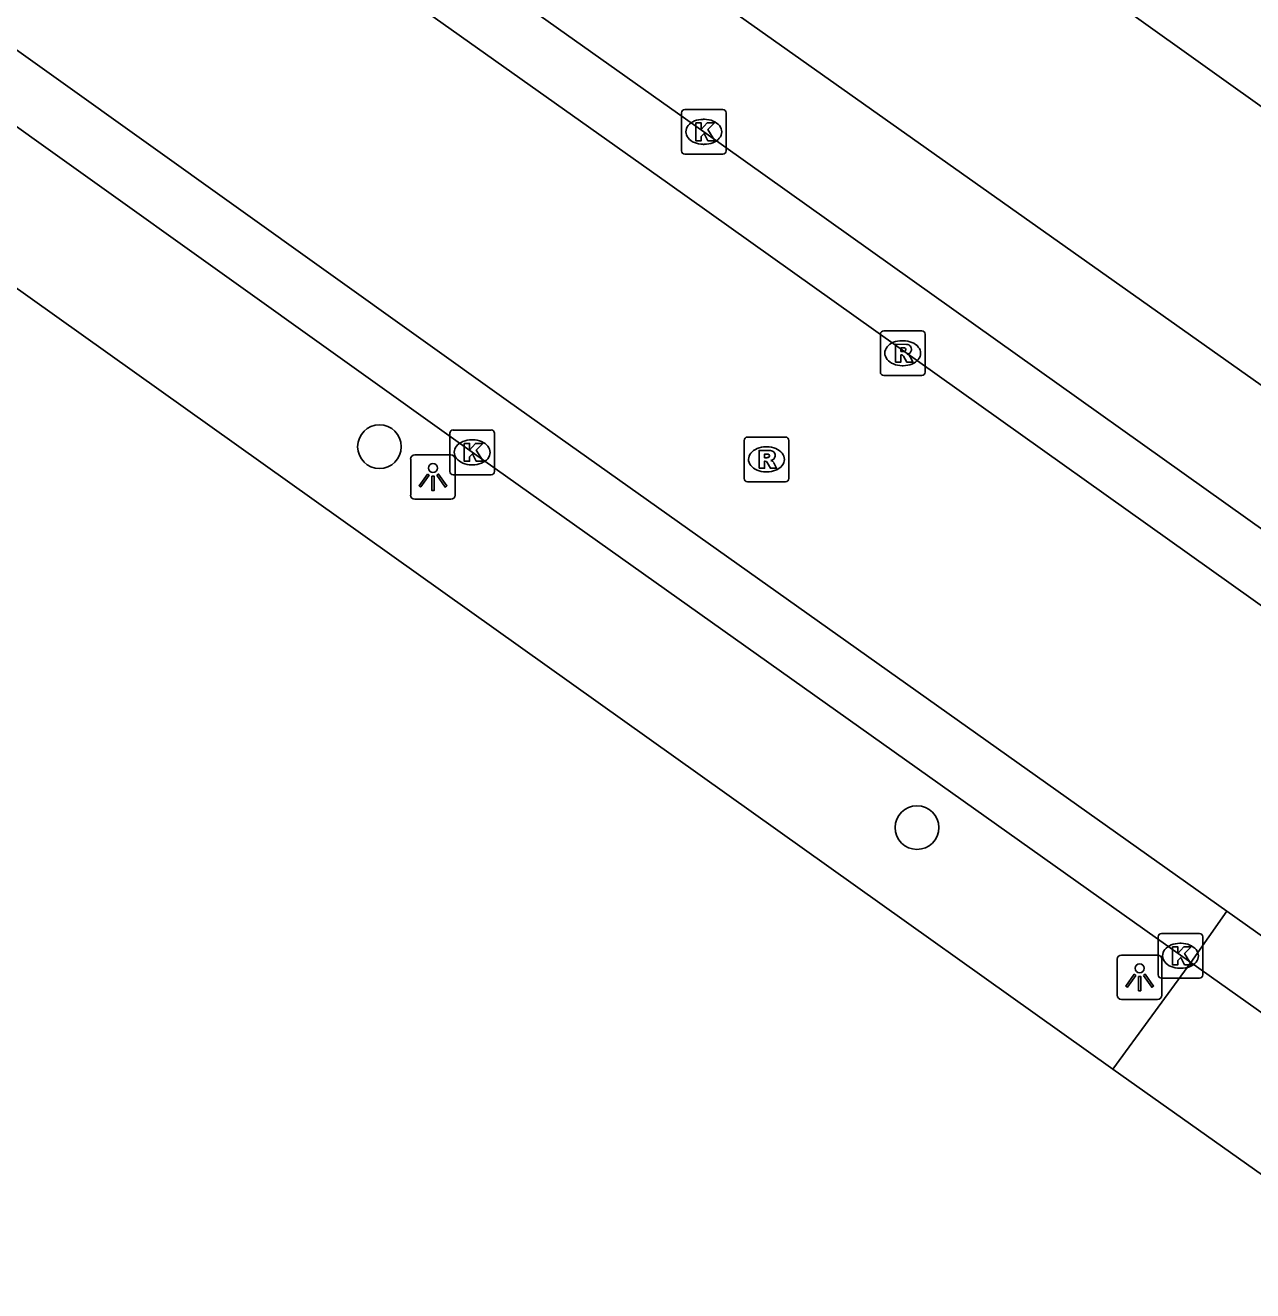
# Model space of a CAD drawing. Extents: x 157692 to 159670, y 381454 to 383289.
# Drawn here: x 158958.95 to 158986.44, y 382508.69 to 382537.01 of the extents above; entities that cross this region are included whole.
import ezdxf

# ---------------------------------------------------------------- set-up
doc = ezdxf.new("R2010")
doc.units = 0
for name, color, linetype in [('IMGEO_Boom', 7, 'Continuous'), ('IMGEO_Kolk', 7, 'Continuous'), ('IMGEO_Lichtpunt', 7, 'Continuous'), ('IMGEO_Pand', 7, 'Continuous'), ('IMGEO_Parkeervlak_gesloten', 7, 'Continuous'), ('IMGEO_Rijbaan_lokaal_gesloten', 7, 'Continuous'), ('IMGEO_Rioolput', 7, 'Continuous'), ('IMGEO_Voetpad_open', 7, 'Continuous')]:
    doc.layers.add(name, color=color, linetype=linetype)

msp = doc.modelspace()

# ---------------------------------------------------------------- linework, layer by layer
at = {"layer": 'IMGEO_Boom'}
for centre in [(158966.885, 382527.579), (158978.922, 382519.054)]:
    msp.add_circle(centre, 0.489, dxfattribs=at)
at = {"layer": 'IMGEO_Kolk'}
for p, q in [((158973.722, 382535.128), (158974.574, 382535.128)), ((158973.647, 382534.202), (158973.647, 382535.054)), ((158974.135, 382534.908), (158974.16, 382534.908)), ((158974.648, 382535.054), (158974.648, 382534.202)), ((158974.158, 382534.348), (158974.133, 382534.348)), ((158974.574, 382534.128), (158973.722, 382534.128)), ((158968.461, 382527.027), (158968.461, 382527.879)), ((158968.536, 382527.953), (158969.388, 382527.953)), ((158968.949, 382527.733), (158968.974, 382527.733)), ((158969.462, 382527.879), (158969.462, 382527.027)), ((158968.972, 382527.173), (158968.947, 382527.173)), ((158969.388, 382526.953), (158968.536, 382526.953)), ((158984.397, 382516.683), (158985.249, 382516.683)), ((158984.322, 382515.757), (158984.322, 382516.609)), ((158984.81, 382516.463), (158984.835, 382516.463)), ((158985.323, 382516.609), (158985.323, 382515.757)), ((158984.833, 382515.903), (158984.808, 382515.903)), ((158985.249, 382515.683), (158984.397, 382515.683))]:
    msp.add_line(p, q, dxfattribs=at)
for points in [[(158973.722, 382535.128), (158974.574, 382535.128)], [(158973.647, 382534.202), (158973.647, 382535.054)], [(158973.968, 382534.828), (158974.091, 382534.828), (158974.091, 382534.677), (158974.221, 382534.828), (158974.385, 382534.828), (158974.239, 382534.677), (158974.392, 382534.428), (158974.24, 382534.428), (158974.155, 382534.592), (158974.091, 382534.525), (158974.091, 382534.428), (158973.968, 382534.428), (158973.968, 382534.828)], [(158974.648, 382535.054), (158974.648, 382534.202)], [(158974.574, 382534.128), (158973.722, 382534.128)], [(158968.461, 382527.027), (158968.461, 382527.879)], [(158968.536, 382527.953), (158969.388, 382527.953)], [(158969.462, 382527.879), (158969.462, 382527.027)], [(158968.782, 382527.653), (158968.905, 382527.653), (158968.905, 382527.502), (158969.035, 382527.653), (158969.199, 382527.653), (158969.053, 382527.502), (158969.206, 382527.253), (158969.054, 382527.253), (158968.969, 382527.417), (158968.905, 382527.35), (158968.905, 382527.253), (158968.782, 382527.253), (158968.782, 382527.653)], [(158969.388, 382526.953), (158968.536, 382526.953)], [(158984.397, 382516.683), (158985.249, 382516.683)], [(158984.322, 382515.757), (158984.322, 382516.609)], [(158984.643, 382516.383), (158984.766, 382516.383), (158984.766, 382516.232), (158984.896, 382516.383), (158985.06, 382516.383), (158984.914, 382516.232), (158985.067, 382515.983), (158984.915, 382515.983), (158984.83, 382516.147), (158984.766, 382516.08), (158984.766, 382515.983), (158984.643, 382515.983), (158984.643, 382516.383)], [(158985.323, 382516.609), (158985.323, 382515.757)], [(158985.249, 382515.683), (158984.397, 382515.683)]]:
    msp.add_lwpolyline(points, dxfattribs=at)
for centre, start, end in [((158973.724, 382535.052), 91.552, 178.448), ((158973.724, 382535.052), 91.552, 178.448), ((158974.572, 382535.052), 1.552, 88.448), ((158974.572, 382535.052), 1.552, 88.448), ((158973.724, 382534.204), 181.552, 268.448), ((158973.724, 382534.204), 181.552, 268.448), ((158974.572, 382534.204), 271.552, 358.448), ((158974.572, 382534.204), 271.552, 358.448), ((158968.538, 382527.877), 91.552, 178.448), ((158968.538, 382527.877), 91.552, 178.448), ((158969.386, 382527.877), 1.552, 88.448), ((158969.386, 382527.877), 1.552, 88.448), ((158968.538, 382527.029), 181.552, 268.448), ((158968.538, 382527.029), 181.552, 268.448), ((158969.386, 382527.029), 271.552, 358.448), ((158969.386, 382527.029), 271.552, 358.448), ((158984.399, 382516.607), 91.552, 178.448), ((158984.399, 382516.607), 91.552, 178.448), ((158985.247, 382516.607), 1.552, 88.448), ((158985.247, 382516.607), 1.552, 88.448), ((158984.399, 382515.759), 181.552, 268.448), ((158984.399, 382515.759), 181.552, 268.448), ((158985.247, 382515.759), 271.552, 358.448), ((158985.247, 382515.759), 271.552, 358.448)]:
    msp.add_arc(centre, 0.0765, start, end, dxfattribs=at)
for centre, major_axis, ratio, start_param, end_param in [((158974.134, 382534.628), (-0.387, 0.002), 0.722429, 4.712389, 7.853982), ((158974.159, 382534.628), (-0.39, 0.002), 0.717154, 1.570796, 4.712389), ((158968.948, 382527.453), (-0.387, 0.002), 0.722429, 4.712389, 7.853982), ((158968.973, 382527.453), (-0.39, 0.002), 0.717154, 1.570796, 4.712389), ((158984.809, 382516.183), (-0.387, 0.002), 0.722429, 4.712389, 7.853982), ((158984.834, 382516.183), (-0.39, 0.002), 0.717154, 1.570796, 4.712389)]:
    msp.add_ellipse(centre, major_axis=major_axis, ratio=ratio, start_param=start_param, end_param=end_param, dxfattribs=at)
at = {"layer": 'IMGEO_Lichtpunt'}
for p, q in [((158967.584, 382527.304), (158967.584, 382526.497)), ((158967.584, 382527.304), (158967.584, 382526.497)), ((158968.486, 382527.399), (158967.678, 382527.399)), ((158968.486, 382527.399), (158967.678, 382527.399)), ((158968.58, 382526.497), (158968.58, 382527.304)), ((158968.58, 382526.497), (158968.58, 382527.304)), ((158967.678, 382526.403), (158968.486, 382526.403)), ((158967.678, 382526.403), (158968.486, 382526.403)), ((158983.409, 382516.106), (158983.409, 382515.299)), ((158983.409, 382516.106), (158983.409, 382515.299)), ((158984.311, 382516.201), (158983.503, 382516.201)), ((158984.311, 382516.201), (158983.503, 382516.201)), ((158984.405, 382515.299), (158984.405, 382516.106)), ((158984.405, 382515.299), (158984.405, 382516.106)), ((158983.503, 382515.205), (158984.311, 382515.205)), ((158983.503, 382515.205), (158984.311, 382515.205))]:
    msp.add_line(p, q, dxfattribs=at)
for points in [[(158967.958, 382526.968), (158967.997, 382526.94), (158967.809, 382526.678), (158967.771, 382526.705), (158967.958, 382526.968)], [(158968.06, 382526.92), (158968.107, 382526.92), (158968.107, 382526.598), (158968.06, 382526.598), (158968.06, 382526.92)], [(158968.17, 382526.94), (158968.208, 382526.967), (158968.395, 382526.705), (158968.356, 382526.677), (158968.17, 382526.94)], [(158983.783, 382515.77), (158983.822, 382515.742), (158983.634, 382515.48), (158983.596, 382515.507), (158983.783, 382515.77)], [(158983.885, 382515.722), (158983.932, 382515.722), (158983.932, 382515.4), (158983.885, 382515.4), (158983.885, 382515.722)], [(158983.995, 382515.742), (158984.033, 382515.769), (158984.22, 382515.507), (158984.181, 382515.479), (158983.995, 382515.742)]]:
    msp.add_lwpolyline(points, dxfattribs=at)
for centre in [(158968.083, 382527.102), (158983.908, 382515.904)]:
    msp.add_circle(centre, 0.0994, dxfattribs=at)
for centre, start, end in [((158967.678, 382527.304), 90, 180), ((158967.678, 382527.304), 90, 180), ((158968.486, 382527.304), 0, 90), ((158968.486, 382527.304), 0, 90), ((158967.678, 382526.497), 180, 270), ((158967.678, 382526.497), 180, 270), ((158968.486, 382526.497), 270, 0), ((158968.486, 382526.497), 270, 360), ((158983.503, 382516.106), 90, 180), ((158983.503, 382516.106), 90, 180), ((158984.311, 382516.106), 0, 90), ((158984.311, 382516.106), 0, 90), ((158983.503, 382515.299), 180, 270), ((158983.503, 382515.299), 180, 270), ((158984.311, 382515.299), 270, 0), ((158984.311, 382515.299), 270, 360)]:
    msp.add_arc(centre, 0.0946, start, end, dxfattribs=at)
at = {"layer": 'IMGEO_Pand'}
msp.add_lwpolyline([(158987.018, 382534.917), (158980.451, 382539.614)], dxfattribs=at)
at = {"layer": 'IMGEO_Parkeervlak_gesloten'}
msp.add_lwpolyline([(159013.248, 382510.083), (159007.095, 382514.485), (159006.934, 382514.6), (159000, 382519.504), (158955.619, 382550.889)], dxfattribs=at)
at = {"layer": 'IMGEO_Rijbaan_lokaal_gesloten'}
for points in [[(158859.78, 382615.893), (158874.33, 382605.57), (158875.774, 382604.548), (158883.958, 382598.757), (158891.071, 382593.723), (158901.219, 382586.503), (158906.81, 382582.525), (158915.236, 382576.539), (158924.73, 382569.794), (158941.367, 382557.941), (158948.158, 382553.099), (158954.148, 382548.827), (158959.843, 382544.766), (158974.147, 382534.627), (158992.367, 382521.662), (159000, 382516.238), (159005.544, 382512.298), (159007.749, 382510.731)], [(159006.936, 382509.591), (159004.733, 382511.157), (158999.189, 382515.097), (158991.556, 382520.521), (158973.336, 382533.486), (158959.032, 382543.625), (158953.336, 382547.687), (158947.181, 382552.076), (158940.554, 382556.801), (158923.918, 382568.653), (158914.659, 382575.232), (158905.999, 382581.384), (158858.97, 382614.751)], [(158893.884, 382582.599), (158920.512, 382563.634), (158938.029, 382551.171), (158955.558, 382538.753), (158969.774, 382528.594), (158985.863, 382517.179)], [(158893.071, 382581.459), (158919.7, 382562.493), (158937.219, 382550.029), (158954.746, 382537.612), (158968.962, 382527.454), (158985.053, 382516.037)], [(158985.053, 382516.037), (158985.863, 382517.179)], [(158985.863, 382517.179), (158992.825, 382512.245)], [(158985.053, 382516.037), (158992.014, 382511.104)]]:
    msp.add_lwpolyline(points, dxfattribs=at)
at = {"layer": 'IMGEO_Rioolput'}
for p, q in [((158978.102, 382529.247), (158978.102, 382530.099)), ((158978.177, 382530.173), (158979.029, 382530.173)), ((158979.103, 382530.099), (158979.103, 382529.247)), ((158978.59, 382529.953), (158978.615, 382529.953)), ((158979.029, 382529.173), (158978.177, 382529.173)), ((158978.613, 382529.393), (158978.588, 382529.393)), ((158975.05, 382526.87), (158975.05, 382527.722)), ((158975.125, 382527.796), (158975.977, 382527.796)), ((158976.051, 382527.722), (158976.051, 382526.87)), ((158975.538, 382527.576), (158975.563, 382527.576)), ((158975.561, 382527.016), (158975.536, 382527.016)), ((158975.977, 382526.796), (158975.125, 382526.796))]:
    msp.add_line(p, q, dxfattribs=at)
for points in [[(158978.102, 382529.247), (158978.102, 382530.099)], [(158978.177, 382530.173), (158979.029, 382530.173)], [(158979.103, 382530.099), (158979.103, 382529.247)], [(158978.691, 382529.871), (158978.439, 382529.873), (158978.439, 382529.473)], [(158978.617, 382529.792), (158978.563, 382529.792), (158978.563, 382529.711)], [(158978.563, 382529.711), (158978.615, 382529.711)], [(158978.439, 382529.473), (158978.563, 382529.473), (158978.563, 382529.635), (158978.574, 382529.635)], [(158978.621, 382529.606), (158978.692, 382529.473), (158978.832, 382529.473), (158978.767, 382529.599)], [(158979.029, 382529.173), (158978.177, 382529.173)], [(158975.05, 382526.87), (158975.05, 382527.722)], [(158975.125, 382527.796), (158975.977, 382527.796)], [(158976.051, 382527.722), (158976.051, 382526.87)], [(158975.639, 382527.494), (158975.387, 382527.496), (158975.387, 382527.096)], [(158975.387, 382527.096), (158975.511, 382527.096), (158975.511, 382527.258), (158975.522, 382527.258)], [(158975.565, 382527.415), (158975.511, 382527.415), (158975.511, 382527.334)], [(158975.511, 382527.334), (158975.563, 382527.334)], [(158975.569, 382527.229), (158975.64, 382527.096), (158975.78, 382527.096), (158975.715, 382527.222)], [(158975.977, 382526.796), (158975.125, 382526.796)]]:
    msp.add_lwpolyline(points, dxfattribs=at)
for centre, radius, start, end in [((158978.179, 382530.097), 0.0765, 91.552, 178.448), ((158978.179, 382530.097), 0.0765, 91.552, 178.448), ((158979.027, 382530.097), 0.0765, 1.552, 88.448), ((158979.027, 382530.097), 0.0765, 1.552, 88.448), ((158978.599, 382529.9), 0.19, 274.7715, 282.9687), ((158978.623, 382529.696), 0.0964, 77.0061, 93.1865), ((158978.637, 382529.753), 0.0378, 276.6634, 79.6772), ((158978.69, 382529.761), 0.109, 350.3612, 89.416), ((158978.688, 382529.761), 0.112, 277.5842, 350.9817), ((158978.573, 382529.582), 0.0533, 26.0293, 88.6989), ((158978.672, 382529.546), 0.108, 29.5134, 73.7905), ((158978.179, 382529.249), 0.0765, 181.552, 268.448), ((158978.179, 382529.249), 0.0765, 181.552, 268.448), ((158979.027, 382529.249), 0.0765, 271.552, 358.448), ((158979.027, 382529.249), 0.0765, 271.552, 358.448), ((158975.127, 382527.72), 0.0765, 91.552, 178.448), ((158975.127, 382527.72), 0.0765, 91.552, 178.448), ((158975.975, 382527.72), 0.0765, 1.552, 88.448), ((158975.975, 382527.72), 0.0765, 1.552, 88.448), ((158975.638, 382527.384), 0.109, 350.3612, 89.416), ((158975.521, 382527.205), 0.0533, 26.0293, 88.6989), ((158975.547, 382527.523), 0.19, 274.7715, 282.9687), ((158975.571, 382527.319), 0.0964, 77.0061, 93.1865), ((158975.585, 382527.376), 0.0378, 276.6634, 79.6772), ((158975.636, 382527.384), 0.112, 277.5842, 350.9817), ((158975.62, 382527.169), 0.108, 29.5134, 73.7905), ((158975.127, 382526.872), 0.0765, 181.552, 268.448), ((158975.127, 382526.872), 0.0765, 181.552, 268.448), ((158975.975, 382526.872), 0.0765, 271.552, 358.448), ((158975.975, 382526.872), 0.0765, 271.552, 358.448)]:
    msp.add_arc(centre, radius, start, end, dxfattribs=at)
for centre, major_axis, ratio, start_param, end_param in [((158978.589, 382529.673), (-0.387, 0.002), 0.722429, 4.712389, 7.853982), ((158978.614, 382529.673), (-0.39, 0.002), 0.717154, 1.570796, 4.712389), ((158975.537, 382527.296), (-0.387, 0.002), 0.722429, 4.712389, 7.853982), ((158975.562, 382527.296), (-0.39, 0.002), 0.717154, 1.570796, 4.712389)]:
    msp.add_ellipse(centre, major_axis=major_axis, ratio=ratio, start_param=start_param, end_param=end_param, dxfattribs=at)
at = {"layer": 'IMGEO_Voetpad_open'}
for points in [[(158983.311, 382513.649), (158918.117, 382560.072), (158891.352, 382579.085)], [(158983.311, 382513.649), (158985.053, 382516.037)], [(158990.321, 382508.687), (158983.311, 382513.649)]]:
    msp.add_lwpolyline(points, dxfattribs=at)

doc.saveas('drawing.dxf')
